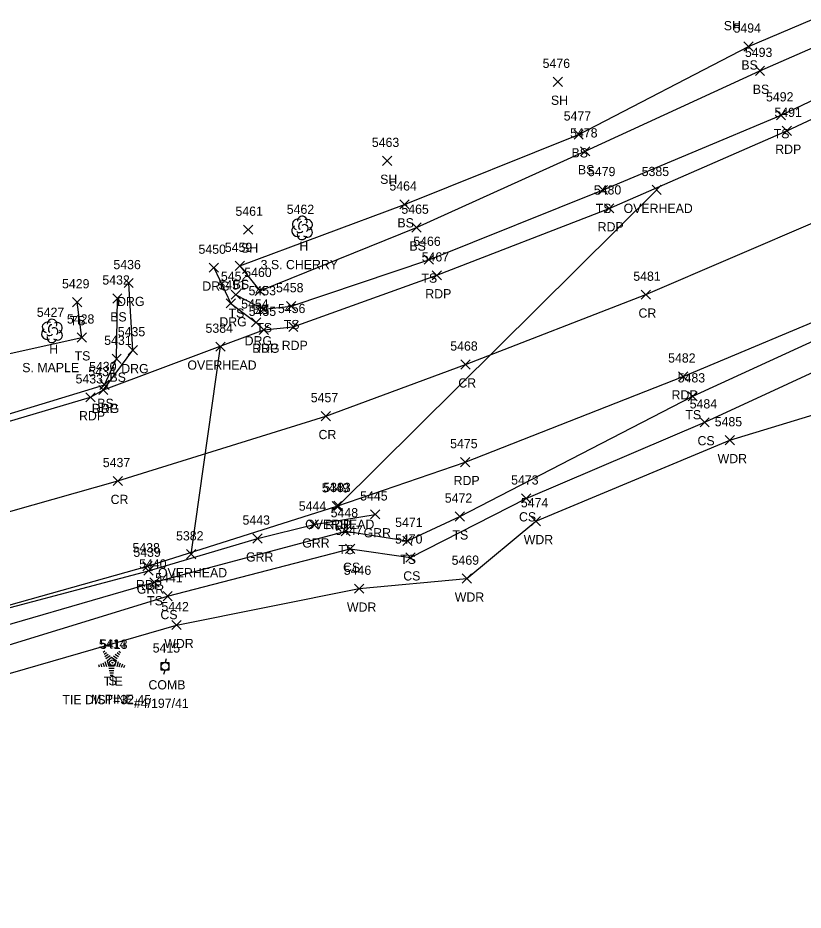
# Model space of a CAD drawing. Extents: x 1611797 to 1633212, y 298978 to 305475.
# Drawn here: x 1621893.4 to 1622063.8, y 300757.2 to 300950.8 of the extents above; entities that cross this region are included whole.
import ezdxf

# ---------------------------------------------------------------- set-up
doc = ezdxf.new("R2010")
doc.units = 0
for name, color, linetype in [('C_A', 7, 'Continuous'), ('C_C', 7, 'Continuous'), ('C_I', 7, 'Continuous'), ('CBP', 7, 'Continuous'), ('L_A', 7, 'Continuous'), ('L_C', 7, 'Continuous'), ('L_I', 7, 'Continuous'), ('L_TIC', 7, 'Continuous'), ('LAWA', 7, 'Continuous'), ('LELB', 7, 'Continuous'), ('LTC', 7, 'Continuous'), ('LTD', 7, 'Continuous'), ('P_A', 7, 'Continuous'), ('P_I', 7, 'Continuous'), ('P_TIC', 7, 'Continuous'), ('PET', 7, 'Continuous'), ('PRC', 7, 'Continuous'), ('R_A', 7, 'Continuous'), ('R_I', 7, 'Continuous'), ('R_TIC', 7, 'Continuous'), ('RDG', 7, 'Continuous'), ('RGR', 7, 'Continuous'), ('U_A', 7, 'Continuous'), ('U_C', 7, 'Continuous'), ('U_I', 7, 'Continuous'), ('U_TIC', 7, 'Continuous'), ('UCO', 7, 'Continuous'), ('UP', 7, 'Continuous')]:
    doc.layers.add(name, color=color, linetype=linetype)

msp = doc.modelspace()

# ---------------------------------------------------------------- linework, layer by layer
at = {"layer": 'CBP'}
for radius in [0.625, 0.0833]:
    msp.add_circle((1621913.98, 300810.92), radius, dxfattribs=at)
at = {"layer": 'L_TIC'}
for points in [[(1622050.95, 300943.6), (1622052.95, 300945.6)], [(1622052.95, 300943.6), (1622050.95, 300945.6)], [(1622053.44, 300938.32), (1622055.44, 300940.32)], [(1622055.44, 300938.32), (1622053.44, 300940.32)], [(1622009.6, 300935.94), (1622011.6, 300937.94)], [(1622011.6, 300935.94), (1622009.6, 300937.94)], [(1622058.01, 300928.68), (1622060.01, 300930.68)], [(1622060.01, 300928.68), (1622058.01, 300930.68)], [(1622014.12, 300924.53), (1622016.12, 300926.53)], [(1622016.12, 300924.53), (1622014.12, 300926.53)], [(1622015.51, 300920.86), (1622017.51, 300922.86)], [(1622017.51, 300920.86), (1622015.51, 300922.86)], [(1621972.55, 300918.8), (1621974.55, 300920.8)], [(1621974.55, 300918.8), (1621972.55, 300920.8)], [(1622019.39, 300912.47), (1622021.39, 300914.47)], [(1622021.39, 300912.47), (1622019.39, 300914.47)], [(1621976.35, 300909.35), (1621978.35, 300911.35)], [(1621978.35, 300909.35), (1621976.35, 300911.35)], [(1621942.39, 300903.87), (1621944.39, 300905.87)], [(1621944.39, 300903.87), (1621942.39, 300905.87)], [(1621978.95, 300904.31), (1621980.95, 300906.31)], [(1621980.95, 300904.31), (1621978.95, 300906.31)], [(1621981.59, 300897.35), (1621983.59, 300899.35)], [(1621983.59, 300897.35), (1621981.59, 300899.35)], [(1621940.62, 300896.02), (1621942.62, 300898.02)], [(1621942.62, 300896.02), (1621940.62, 300898.02)], [(1621940.62, 300896.02), (1621942.62, 300898.02)], [(1621942.62, 300896.02), (1621940.62, 300898.02)], [(1621914.04, 300888.95), (1621916.04, 300890.95)], [(1621916.04, 300888.95), (1621914.04, 300890.95)], [(1621939.76, 300889.76), (1621941.76, 300891.76)], [(1621941.76, 300889.76), (1621939.76, 300891.76)], [(1621944.95, 300890.59), (1621946.95, 300892.59)], [(1621946.95, 300890.59), (1621944.95, 300892.59)], [(1621905.3, 300888.13), (1621907.3, 300890.13)], [(1621907.3, 300888.13), (1621905.3, 300890.13)], [(1621951.72, 300887.28), (1621953.72, 300889.28)], [(1621953.72, 300887.28), (1621951.72, 300889.28)], [(1621945.76, 300886.62), (1621947.76, 300888.62)], [(1621947.76, 300886.62), (1621945.76, 300888.62)], [(1621906.35, 300880.49), (1621908.35, 300882.49)], [(1621908.35, 300880.49), (1621906.35, 300882.49)], [(1621913.88, 300875.86), (1621915.88, 300877.86)], [(1621915.88, 300875.86), (1621913.88, 300877.86)], [(1621911.24, 300870.19), (1621913.24, 300872.19)], [(1621913.24, 300870.19), (1621911.24, 300872.19)], [(1622038.85, 300867.72), (1622040.85, 300869.72)], [(1622040.85, 300867.72), (1622038.85, 300869.72)], [(1622041.45, 300862.08), (1622043.45, 300864.08)], [(1622043.45, 300862.08), (1622041.45, 300864.08)], [(1622046.88, 300858.2), (1622048.88, 300860.2)], [(1622048.88, 300858.2), (1622046.88, 300860.2)], [(1622002.72, 300845.57), (1622004.72, 300847.57)], [(1622004.72, 300845.57), (1622002.72, 300847.57)], [(1621988.33, 300841.64), (1621990.33, 300843.64)], [(1621990.33, 300841.64), (1621988.33, 300843.64)], [(1622004.83, 300840.63), (1622006.83, 300842.63)], [(1622006.83, 300840.63), (1622004.83, 300842.63)], [(1621963.57, 300838.47), (1621965.57, 300840.47)], [(1621965.57, 300838.47), (1621963.57, 300840.47)], [(1621976.99, 300836.36), (1621978.99, 300838.36)], [(1621978.99, 300836.36), (1621976.99, 300838.36)], [(1621964.55, 300834.63), (1621966.55, 300836.63)], [(1621966.55, 300834.63), (1621964.55, 300836.63)], [(1621977.62, 300832.76), (1621979.62, 300834.76)], [(1621979.62, 300832.76), (1621977.62, 300834.76)], [(1621922.09, 300827.36), (1621924.09, 300829.36)], [(1621924.09, 300827.36), (1621922.09, 300829.36)], [(1621989.87, 300828.17), (1621991.87, 300830.17)], [(1621991.87, 300828.17), (1621989.87, 300830.17)], [(1621966.48, 300825.99), (1621968.48, 300827.99)], [(1621968.48, 300825.99), (1621966.48, 300827.99)], [(1621924.94, 300824.36), (1621926.94, 300826.36)], [(1621926.94, 300824.36), (1621924.94, 300826.36)], [(1621926.85, 300818.1), (1621928.85, 300820.1)], [(1621928.85, 300818.1), (1621926.85, 300820.1)]]:
    msp.add_lwpolyline(points, dxfattribs=at)
at = {"layer": 'LAWA'}
msp.add_lwpolyline([(1621181.28, 300827.92), (1621223.86, 300818.05), (1621259.85, 300805.3), (1621302.95, 300795.39), (1621349.16, 300784.44), (1621405.32, 300776.46), (1621456.92, 300770.04), (1621498.1, 300763.95), (1621547.06, 300757.25), (1621601.93, 300760.87), (1621651.09, 300764.67), (1621694.04, 300764.66), (1621747.98, 300768.73), (1621798.16, 300780.47), (1621852.88, 300793.91), (1621883, 300806.16), (1621927.85, 300819.1), (1621967.48, 300826.99), (1621990.87, 300829.17), (1622005.83, 300841.63), (1622047.88, 300859.2), (1622083.34, 300869.94), (1622118.6, 300887.45), (1622128.05, 300883.04)], dxfattribs=at)
at = {"layer": 'LELB'}
for points in [[(1621941.62, 300897.02), (1621945.95, 300891.59), (1621979.95, 300905.31), (1622016.51, 300921.86), (1622054.44, 300939.32), (1622086.81, 300953.51), (1622113.08, 300966.62), (1622112.51, 300967.63), (1622108.22, 300978.36)], [(1621941.62, 300897.02), (1621977.35, 300910.35), (1622015.12, 300925.53), (1622051.95, 300944.6), (1622084.32, 300958.39), (1622112.51, 300967.63)], [(1621940.76, 300890.76), (1621946.76, 300887.62), (1621952.72, 300888.28), (1621982.59, 300898.35), (1622020.39, 300913.47), (1622059.01, 300929.68), (1622091.19, 300945.03), (1622118.19, 300959.73)], [(1621878.66, 300815.53), (1621923.09, 300828.36), (1621964.57, 300839.47), (1621977.99, 300837.36), (1621989.33, 300842.64), (1622039.85, 300868.72), (1622076.75, 300885.67), (1622111.69, 300901.41), (1622121.79, 300899.51)], [(1621225.04, 300824.33), (1621261.12, 300815.51), (1621304.37, 300803.95), (1621349.5, 300790.07), (1621405.83, 300783.73), (1621456.28, 300778.87), (1621499.66, 300775.46), (1621542.64, 300769.31), (1621602.92, 300770.8), (1621648.56, 300773.12), (1621693.93, 300774.41), (1621745.59, 300778.53), (1621796.95, 300790.91), (1621842.47, 300800.98), (1621879.26, 300811.06), (1621925.94, 300825.36), (1621965.55, 300835.63), (1621978.62, 300833.76), (1622003.72, 300846.57), (1622042.45, 300863.08), (1622078.51, 300879.77), (1622113.6, 300897.41), (1622122.59, 300892.64)], [(1621803.37, 300845.71), (1621831.33, 300849.32), (1621868.26, 300857.79), (1621912.24, 300871.19), (1621914.88, 300876.86), (1621915.04, 300889.95)], [(1621825.62, 300863.36), (1621863.31, 300871.68), (1621907.35, 300881.49), (1621906.3, 300889.13)]]:
    msp.add_lwpolyline(points, dxfattribs=at)
at = {"layer": 'LTC'}
for p, q in [((1621911.93, 300813.22), (1621912.29, 300813.47)), ((1621915.33, 300813.46), (1621915.75, 300813.15)), ((1621912.14, 300812.75), (1621912.67, 300813.14)), ((1621912.35, 300812.29), (1621913.05, 300812.8)), ((1621912.56, 300811.82), (1621913.44, 300812.46)), ((1621912.79, 300811.36), (1621913.8, 300812.1)), ((1621913.8, 300812.1), (1621914.79, 300811.37)), ((1621914.22, 300812.41), (1621915.03, 300811.82)), ((1621914.59, 300812.76), (1621915.27, 300812.27)), ((1621914.96, 300813.11), (1621915.51, 300812.71)), ((1621910.96, 300810.5), (1621911.12, 300810.03)), ((1621911.42, 300810.71), (1621911.63, 300810.06)), ((1621911.88, 300810.93), (1621912.15, 300810.09)), ((1621912.33, 300811.15), (1621912.66, 300810.13)), ((1621912.79, 300811.36), (1621913.17, 300810.17)), ((1621914.4, 300810.17), (1621913.17, 300810.17)), ((1621914.36, 300809.67), (1621913.22, 300809.67)), ((1621914.79, 300811.37), (1621914.4, 300810.17)), ((1621915.23, 300811.1), (1621914.89, 300810.06)), ((1621915.68, 300810.85), (1621915.39, 300809.97)), ((1621916.12, 300810.6), (1621915.88, 300809.87)), ((1621916.56, 300810.35), (1621916.38, 300809.78)), ((1621914.28, 300809.17), (1621913.29, 300809.17)), ((1621914.2, 300808.67), (1621913.37, 300808.67)), ((1621914.11, 300808.17), (1621913.44, 300808.17))]:
    msp.add_line(p, q, dxfattribs=at)
at = {"layer": 'LTD'}
for p, q in [((1621955.09, 300905.29), (1621955.09, 300905.29)), ((1621955.09, 300905.29), (1621955.09, 300905.29)), ((1621900.83, 300882.95), (1621900.83, 300882.95)), ((1621900.83, 300882.95), (1621900.83, 300882.95))]:
    msp.add_line(p, q, dxfattribs=at)
for centre in [(1621955.14, 300906.73), (1621900.87, 300884.38)]:
    msp.add_arc(centre, 1.05, 335.5272, 180.9563, dxfattribs=at)
for centre, major_axis, ratio, start_param, end_param in [((1621954.3, 300905.96), (1.21, -0.51), 0.895232, 1.570796, 4.712389), ((1621954.88, 300905.75), (-0.208, -0.792), 0.645439, 3.141593, 6.283185), ((1621956.13, 300905.88), (-1.14, -0.48), 0.949671, 1.570796, 4.712389), ((1621954.01, 300904.59), (0.58, -1.04), 0.959034, 3.141593, 6.283185), ((1621954.63, 300904.54), (-0.625, -0.083), 0.423636, 0, 3.141593), ((1621955.59, 300905.13), (-0.5, 0.667), 0.989748, 3.141593, 6.283185), ((1621956.09, 300904.46), (-1.09, 0.79), 0.841452, 1.570796, 4.712389), ((1621955.09, 300903.79), (0.26, 1.06), 0.942809, 1.570796, 4.712389), ((1621899.74, 300882.24), (0.58, -1.04), 0.959034, 3.141593, 6.283185), ((1621900.04, 300883.62), (1.21, -0.51), 0.895232, 1.570796, 4.712389), ((1621900.62, 300883.41), (-0.208, -0.792), 0.645439, 3.141593, 6.283185), ((1621901.33, 300882.78), (-0.5, 0.667), 0.989748, 3.141593, 6.283185), ((1621901.87, 300883.53), (-1.14, -0.48), 0.949671, 1.570796, 4.712389), ((1621900.83, 300881.45), (0.26, 1.06), 0.942809, 1.570796, 4.712389), ((1621900.37, 300882.2), (-0.625, -0.083), 0.423636, 0, 3.141593), ((1621901.83, 300882.12), (-1.09, 0.79), 0.841452, 1.570796, 4.712389)]:
    msp.add_ellipse(centre, major_axis=major_axis, ratio=ratio, start_param=start_param, end_param=end_param, dxfattribs=at)
at = {"layer": 'P_TIC'}
for points in [[(1622059.26, 300925.31), (1622061.26, 300927.31)], [(1622061.26, 300925.31), (1622059.26, 300927.31)], [(1622020.74, 300908.49), (1622022.74, 300910.49)], [(1622022.74, 300908.49), (1622020.74, 300910.49)], [(1621983.36, 300893.96), (1621985.36, 300895.96)], [(1621985.36, 300893.96), (1621983.36, 300895.96)], [(1622028.66, 300889.77), (1622030.66, 300891.77)], [(1622030.66, 300889.77), (1622028.66, 300891.77)], [(1621945.79, 300882.15), (1621947.79, 300884.15)], [(1621947.79, 300882.15), (1621945.79, 300884.15)], [(1621952.2, 300882.77), (1621954.2, 300884.77)], [(1621954.2, 300882.77), (1621952.2, 300884.77)], [(1621989.56, 300874.62), (1621991.56, 300876.62)], [(1621991.56, 300874.62), (1621989.56, 300876.62)], [(1622036.78, 300872.03), (1622038.78, 300874.03)], [(1622038.78, 300872.03), (1622036.78, 300874.03)], [(1621911, 300869.09), (1621913, 300871.09)], [(1621913, 300869.09), (1621911, 300871.09)], [(1621908.23, 300867.5), (1621910.23, 300869.5)], [(1621910.23, 300867.5), (1621908.23, 300869.5)], [(1621959.25, 300863.42), (1621961.25, 300865.42)], [(1621961.25, 300863.42), (1621959.25, 300865.42)], [(1621989.49, 300853.45), (1621991.49, 300855.45)], [(1621991.49, 300853.45), (1621989.49, 300855.45)], [(1621914.14, 300849.35), (1621916.14, 300851.35)], [(1621916.14, 300849.35), (1621914.14, 300851.35)], [(1621961.65, 300843.86), (1621963.65, 300845.86)], [(1621963.65, 300843.86), (1621961.65, 300845.86)], [(1621920.58, 300830.86), (1621922.58, 300832.86)], [(1621922.58, 300830.86), (1621920.58, 300832.86)]]:
    msp.add_lwpolyline(points, dxfattribs=at)
at = {"layer": 'PET'}
for points in [[(1621877.51, 300819.53), (1621921.58, 300831.86), (1621962.65, 300844.86), (1621990.49, 300854.45), (1622037.78, 300873.03), (1622075.03, 300888.63), (1622109.87, 300905.22), (1622116.63, 300908.47), (1622136.93, 300918.35), (1622148.95, 300924.98), (1622194.49, 300950.49), (1622232.81, 300973.78), (1622269.29, 300997.78), (1622300.77, 301020.41), (1622337.8, 301049.3), (1622373.72, 301078.69), (1622403.36, 301105.61), (1622435.21, 301136.14)], [(1621868.65, 300856.51), (1621909.23, 300868.5), (1621912, 300870.09), (1621946.79, 300883.15), (1621953.2, 300883.77), (1621984.36, 300894.96), (1622021.74, 300909.49), (1622060.26, 300926.31), (1622093.01, 300941.64), (1622121.43, 300956.09), (1622127.06, 300960.29), (1622144.65, 300970.18), (1622147.75, 300971.74), (1622154.5, 300974.34), (1622171.31, 300983.91), (1622213.31, 301008.93)]]:
    msp.add_lwpolyline(points, dxfattribs=at)
at = {"layer": 'PRC'}
msp.add_lwpolyline([(1621873.52, 300838.62), (1621915.14, 300850.35), (1621960.25, 300864.42), (1621990.56, 300875.62), (1622029.66, 300890.77), (1622067.46, 300906.99), (1622101.01, 300922.62), (1622138.29, 300941.67), (1622182.77, 300966.6), (1622223.3, 300991.24), (1622259.2, 301014.48), (1622289.46, 301035.95), (1622325.15, 301063.44), (1622360.89, 301093.19), (1622391.65, 301120.64), (1622424.38, 301151.76)], dxfattribs=at)
at = {"layer": 'R_TIC'}
for points in [[(1621934.98, 300895.63), (1621936.98, 300897.63)], [(1621936.98, 300895.63), (1621934.98, 300897.63)], [(1621916.49, 300892.29), (1621918.49, 300894.29)], [(1621918.49, 300892.29), (1621916.49, 300894.29)], [(1621938.67, 300887.88), (1621940.67, 300889.88)], [(1621940.67, 300887.88), (1621938.67, 300889.88)], [(1621944.16, 300883.76), (1621946.16, 300885.76)], [(1621946.16, 300883.76), (1621944.16, 300885.76)], [(1621945.79, 300882.15), (1621947.79, 300884.15)], [(1621947.79, 300882.15), (1621945.79, 300884.15)], [(1621917.39, 300877.73), (1621919.39, 300879.73)], [(1621919.39, 300877.73), (1621917.39, 300879.73)], [(1621911, 300869.09), (1621913, 300871.09)], [(1621913, 300869.09), (1621911, 300871.09)], [(1621969.97, 300842.11), (1621971.97, 300844.11)], [(1621971.97, 300842.11), (1621969.97, 300844.11)], [(1621956.65, 300839.9), (1621958.65, 300841.9)], [(1621958.65, 300839.9), (1621956.65, 300841.9)], [(1621944.45, 300836.87), (1621946.45, 300838.87)], [(1621946.45, 300836.87), (1621944.45, 300838.87)], [(1621920.78, 300829.89), (1621922.78, 300831.89)], [(1621922.78, 300829.89), (1621920.78, 300831.89)]]:
    msp.add_lwpolyline(points, dxfattribs=at)
at = {"layer": 'RDG'}
for points in [[(1621935.98, 300896.63), (1621939.67, 300888.88), (1621945.16, 300884.76), (1621946.79, 300883.15)], [(1621912, 300870.09), (1621918.39, 300878.73), (1621917.49, 300893.29)]]:
    msp.add_lwpolyline(points, dxfattribs=at)
at = {"layer": 'RGR'}
msp.add_lwpolyline([(1621877.54, 300819.11), (1621921.78, 300830.89), (1621945.45, 300837.87), (1621957.65, 300840.9), (1621970.97, 300843.11)], dxfattribs=at)
at = {"layer": 'U_TIC'}
for points in [[(1622031.04, 300912.49), (1622033.04, 300914.49)], [(1622033.04, 300912.49), (1622031.04, 300914.49)], [(1621936.42, 300878.49), (1621938.42, 300880.49)], [(1621938.42, 300878.49), (1621936.42, 300880.49)], [(1621961.97, 300843.96), (1621963.97, 300845.96)], [(1621963.97, 300843.96), (1621961.97, 300845.96)], [(1621930.03, 300833.45), (1621932.03, 300835.45)], [(1621932.03, 300833.45), (1621930.03, 300835.45)]]:
    msp.add_lwpolyline(points, dxfattribs=at)
at = {"layer": 'UCO'}
for points in [[(1621962.97, 300844.96), (1622032.04, 300913.49)], [(1621931.03, 300834.45), (1621937.42, 300879.49)]]:
    msp.add_lwpolyline(points, dxfattribs=at)
at = {"layer": 'UP'}
for p, q in [((1621925.64, 300811.8), (1621925.39, 300810.97)), ((1621924.56, 300809.3), (1621924.56, 300810.97)), ((1621924.56, 300810.97), (1621926.22, 300810.97)), ((1621925.39, 300810.13), (1621925.39, 300810.13)), ((1621926.22, 300810.97), (1621926.22, 300809.3)), ((1621926.22, 300809.3), (1621924.56, 300809.3)), ((1621925.14, 300808.47), (1621925.39, 300809.3))]:
    msp.add_line(p, q, dxfattribs=at)
msp.add_circle((1621925.39, 300810.13), 0.833, dxfattribs=at)

# ---------------------------------------------------------------- texts
at = {"layer": 'C_A'}
msp.add_text('TIE', height=2, dxfattribs=at).set_placement((1621912.06, 300805.92))
at = {"layer": 'C_C'}
msp.add_text('TIE DIST=32.45', height=2, dxfattribs=at).set_placement((1621903.12, 300801.92))
at = {"layer": 'C_I'}
msp.add_text('5413', height=2, dxfattribs=at).set_placement((1621911.29, 300813.92))
at = {"layer": 'L_A'}
for s, p in [('SH', (1622046.59, 300948.12)), ('BS', (1622050.4, 300939.6)), ('BS', (1622052.88, 300934.32)), ('SH', (1622009.09, 300931.94)), ('TS', (1622057.42, 300924.68)), ('BS', (1622013.56, 300920.53)), ('BS', (1622014.95, 300916.86)), ('SH', (1621972.04, 300914.8)), ('TS', (1622018.8, 300908.47)), ('BS', (1621975.79, 300905.35)), ('SH', (1621941.87, 300899.87)), ('H', (1621954.52, 300900.29)), ('BS', (1621978.39, 300900.31)), ('TS', (1621981, 300893.35)), ('BS', (1621940.06, 300892.02)), ('BS', (1621940.06, 300892.02)), ('BS', (1621913.48, 300884.95)), ('TS', (1621939.17, 300885.76)), ('BS', (1621944.39, 300886.59)), ('TS', (1621904.7, 300884.13)), ('TS', (1621951.13, 300883.28)), ('TS', (1621945.17, 300882.62)), ('H', (1621900.26, 300877.95)), ('TS', (1621905.76, 300876.49)), ('BS', (1621913.32, 300871.86)), ('BS', (1621910.69, 300866.19)), ('TS', (1622038.26, 300863.72)), ('CS', (1622040.89, 300858.08)), ('WDR', (1622045.25, 300854.2)), ('CS', (1622002.16, 300841.57)), ('TS', (1621987.74, 300837.64)), ('WDR', (1622003.19, 300836.63)), ('TS', (1621962.98, 300834.47)), ('TS', (1621976.4, 300832.36)), ('CS', (1621963.99, 300830.63)), ('CS', (1621977.06, 300828.76)), ('TS', (1621921.5, 300823.36)), ('WDR', (1621988.23, 300824.17)), ('WDR', (1621964.84, 300821.99)), ('CS', (1621924.38, 300820.36)), ('WDR', (1621925.21, 300814.1)), ('S', (1621913.12, 300806.01))]:
    msp.add_text(s, height=2, dxfattribs=at).set_placement(p)
at = {"layer": 'L_C'}
for s, p in [('3 S. CHERRY', (1621946.11, 300896.29)), ('S. MAPLE', (1621894.4, 300873.95)), ('M.PINE', (1621909.34, 300802.01))]:
    msp.add_text(s, height=2, dxfattribs=at).set_placement(p)
at = {"layer": 'L_I'}
for s, p in [('5494', (1622048.7, 300947.6)), ('5493', (1622051.18, 300942.32)), ('5476', (1622007.29, 300939.94)), ('5492', (1622055.75, 300932.68)), ('5477', (1622011.86, 300928.53)), ('5478', (1622013.25, 300924.86)), ('5463', (1621970.24, 300922.8)), ('5479', (1622017.13, 300916.47)), ('5464', (1621974.05, 300913.35)), ('5462', (1621951.78, 300908.29)), ('5465', (1621976.65, 300908.31)), ('5461', (1621940.65, 300907.87)), ('5466', (1621979.23, 300901.35)), ('5459', (1621938.35, 300900.02)), ('5459', (1621938.35, 300900.02)), ('5432', (1621911.78, 300892.95)), ('5452', (1621937.5, 300893.76)), ('5460', (1621942.56, 300894.59)), ('5429', (1621903.03, 300892.13)), ('5458', (1621949.46, 300891.28)), ('5453', (1621943.5, 300890.62)), ('5427', (1621897.57, 300885.95)), ('5428', (1621904.09, 300884.49)), ('5431', (1621912.18, 300879.86)), ('5430', (1621908.9, 300874.19)), ('5483', (1622036.59, 300871.72)), ('5484', (1622039.19, 300866.08)), ('5485', (1622044.62, 300862.2)), ('5473', (1622000.46, 300849.57)), ('5472', (1621986.07, 300845.64)), ('5474', (1622002.57, 300844.63)), ('5448', (1621961.31, 300842.47)), ('5447', (1621962.29, 300838.63)), ('5471', (1621975.3, 300840.36)), ('5470', (1621975.27, 300836.76)), ('5440', (1621919.75, 300831.36)), ('5469', (1621987.55, 300832.17)), ('5446', (1621964.16, 300829.99)), ('5441', (1621923.25, 300828.36)), ('5442', (1621924.59, 300822.1)), ('5414', (1621911.04, 300814.01))]:
    msp.add_text(s, height=2, dxfattribs=at).set_placement(p)
at = {"layer": 'LTC'}
msp.add_text('.', height=1.04, rotation=270, dxfattribs=at).set_placement((1621913.68, 300811.11))
at = {"layer": 'P_A'}
for s, p in [('RDP', (1622057.75, 300921.31)), ('RDP', (1622019.23, 300904.49)), ('RDP', (1621981.84, 300889.96)), ('CR', (1622028.09, 300885.77)), ('RDP', (1621944.28, 300878.15)), ('RDP', (1621950.69, 300878.77)), ('CR', (1621989, 300870.62)), ('RDP', (1622035.26, 300868.03)), ('RDP', (1621909.49, 300865.09)), ('RDP', (1621906.72, 300863.5)), ('CR', (1621958.68, 300859.42)), ('RDP', (1621987.98, 300849.45)), ('CR', (1621913.57, 300845.35)), ('RDP', (1621960.14, 300839.86)), ('RDP', (1621919.07, 300826.86))]:
    msp.add_text(s, height=2, dxfattribs=at).set_placement(p)
at = {"layer": 'P_I'}
for s, p in [('5491', (1622057.57, 300929.31)), ('5480', (1622018.4, 300912.49)), ('5467', (1621981.05, 300897.96)), ('5481', (1622026.96, 300893.77)), ('5455', (1621943.53, 300886.15)), ('5456', (1621949.88, 300886.77)), ('5468', (1621987.26, 300878.62)), ('5482', (1622034.52, 300876.03)), ('5433', (1621905.97, 300871.5)), ('5434', (1621908.74, 300873.09)), ('5457', (1621956.99, 300867.42)), ('5475', (1621987.23, 300857.45)), ('5437', (1621911.88, 300853.35)), ('5449', (1621959.39, 300847.86)), ('5438', (1621918.32, 300834.86))]:
    msp.add_text(s, height=2, dxfattribs=at).set_placement(p)
at = {"layer": 'R_A'}
for s, p in [('DRG', (1621933.47, 300891.63)), ('DRG', (1621914.98, 300888.29)), ('DRG', (1621937.16, 300883.88)), ('DRG', (1621942.65, 300879.76)), ('DRG', (1621944.28, 300878.15)), ('DRG', (1621915.88, 300873.73)), ('DRG', (1621909.49, 300865.09)), ('GRR', (1621968.46, 300838.11)), ('GRR', (1621955.14, 300835.9)), ('GRR', (1621942.94, 300832.87)), ('GRR', (1621919.26, 300825.89))]:
    msp.add_text(s, height=2, dxfattribs=at).set_placement(p)
at = {"layer": 'R_I'}
for s, p in [('5450', (1621932.64, 300899.63)), ('5436', (1621914.18, 300896.29)), ('5451', (1621936.97, 300891.88)), ('5454', (1621941.9, 300887.76)), ('5455', (1621943.53, 300886.15)), ('5435', (1621915.13, 300881.73)), ('5434', (1621908.74, 300873.09)), ('5445', (1621967.71, 300846.11)), ('5444', (1621954.39, 300843.9)), ('5443', (1621942.19, 300840.87)), ('5439', (1621918.51, 300833.89))]:
    msp.add_text(s, height=2, dxfattribs=at).set_placement(p)
at = {"layer": 'U_A'}
for s, p in [('OVERHEAD', (1622024.85, 300908.49)), ('OVERHEAD', (1621930.23, 300874.49)), ('OVERHEAD', (1621955.78, 300839.96)), ('OVERHEAD', (1621923.84, 300829.45)), ('COMB', (1621921.78, 300805.13))]:
    msp.add_text(s, height=2, dxfattribs=at).set_placement(p)
at = {"layer": 'U_C'}
msp.add_text('#4/197/41', height=2, dxfattribs=at).set_placement((1621918.62, 300801.13))
at = {"layer": 'U_I'}
for s, p in [('5385', (1622028.78, 300916.49)), ('5384', (1621934.16, 300882.49)), ('5383', (1621959.71, 300847.96)), ('5382', (1621927.77, 300837.45)), ('5415', (1621922.7, 300813.13))]:
    msp.add_text(s, height=2, dxfattribs=at).set_placement(p)

doc.saveas('drawing.dxf')
